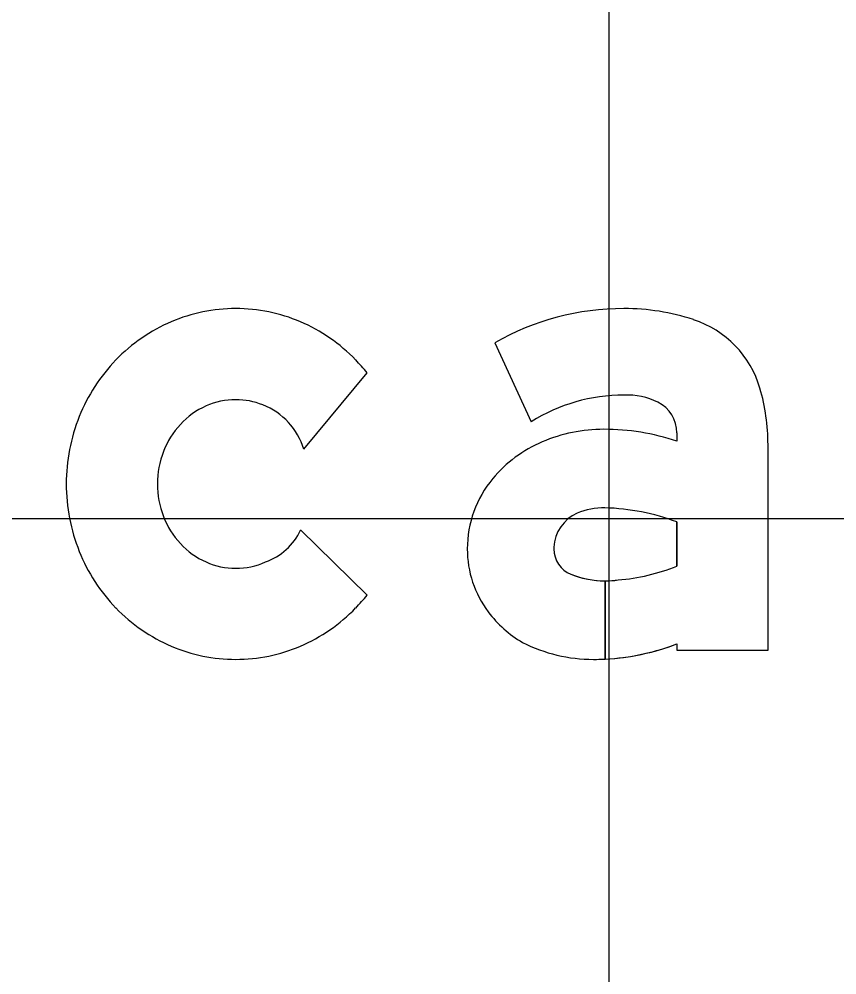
# Model space of a CAD drawing. Extents: x 2193008 to 2198143, y 1236112 to 1237864.
# Drawn here: x 2196327.273 to 2196329.26, y 1237195.998 to 1237198.321 of the extents above; entities that cross this region are included whole.
import ezdxf

# ---------------------------------------------------------------- set-up
doc = ezdxf.new("R2010")
doc.units = 0
for name, color, linetype in [('GSBWFILL', 7, 'Continuous'), ('GSCOLORFILL', 7, 'Continuous'), ('GSOUTLINE', 7, 'Continuous'), ('M-ROADS', 7, 'Continuous')]:
    doc.layers.add(name, color=color, linetype=linetype)

msp = doc.modelspace()

# ---------------------------------------------------------------- linework, layer by layer
at = {"layer": 'GSBWFILL'}
for p, q in [((2196327.9643, 1237197.2752), (2196328.118, 1237197.4608)), ((2196328.118, 1237196.9211), (2196327.9566, 1237197.0791))]:
    msp.add_line(p, q, dxfattribs=at)
for points in [[(2196328.4282, 1237197.5341), (2196328.5171, 1237197.3422)], [(2196328.8709, 1237197.3152), (2196328.8709, 1237197.2948)], [(2196328.8709, 1237196.8023), (2196328.8709, 1237196.7868), (2196329.0924, 1237196.7868), (2196329.0924, 1237197.2864)], [(2196328.8709, 1237197.0988), (2196328.8709, 1237196.9912)], [(2196328.6966, 1237196.7654), (2196328.6966, 1237196.9554)], [(2196328.6966, 1237196.9554), (2196328.6966, 1237196.7654)]]:
    msp.add_lwpolyline(points, dxfattribs=at)
for centre, major_axis, start_param, end_param in [((2196327.7991, 1237197.219), (0, 0.3983), 0, 0.404999), ((2196327.7991, 1237197.219), (0, 0.3983), 5.878187, 6.283185), ((2196328.7423, 1237196.9826), (0, 0.6347), 0, 0.517719), ((2196328.7423, 1237197.0753), (0, 0.542), 5.96613, 6.283185), ((2196328.8336, 1237197.3535), (0, 0.2491), 4.997165, 5.96613), ((2196327.805, 1237197.2054), (0, 0.4131), 0.404999, 0.80258), ((2196327.7933, 1237197.2054), (0, 0.4131), 5.480605, 5.878187), ((2196327.814, 1237197.1966), (0, 0.4257), 0.80258, 1.190101), ((2196327.7843, 1237197.1966), (0, 0.4257), 5.381938, 5.480605), ((2196328.7423, 1237196.9826), (0, 0.4243), 0, 0.559495), ((2196328.7503, 1237197.2393), (0, 0.1678), 5.822746, 6.330435), ((2196328.6044, 1237197.2864), (0, 0.4879), 4.712389, 4.997165), ((2196327.8051, 1237197.2051), (0, 0.192), 0.419139, 0.821819), ((2196327.7991, 1237197.2184), (0, 0.1774), 0, 0.419139), ((2196327.7991, 1237197.2184), (0, 0.1774), 5.902947, 6.283185), ((2196327.8038, 1237197.2272), (0, 0.1675), 5.002891, 5.909172), ((2196328.7879, 1237197.3152), (0, 0.083), 4.712389, 5.822746), ((2196327.8281, 1237197.191), (0, 0.4409), 1.190101, 1.570796), ((2196327.8143, 1237197.1965), (0, 0.2046), 0.821819, 1.20321), ((2196328.6933, 1237196.9441), (0, 0.3797), 0, 0.404512), ((2196328.6933, 1237196.7648), (0, 0.559), 5.959871, 6.283185), ((2196328.6673, 1237197.0006), (0, 0.3175), 0.399285, 0.87593), ((2196327.8287, 1237197.191), (0, 0.22), 1.20321, 1.570796), ((2196328.6283, 1237197.0331), (0, 0.2667), 0.87593, 1.570796), ((2196327.8281, 1237197.191), (0, 0.4409), 1.570796, 1.951491), ((2196327.8287, 1237197.191), (0, 0.22), 1.570796, 1.938383), ((2196328.6923, 1237196.9728), (0, 0.1601), 6.259455, 6.691732), ((2196328.6807, 1237196.5887), (0, 0.5444), 5.926185, 6.254823), ((2196327.8143, 1237197.1854), (0, 0.2046), 1.938383, 2.319773), ((2196328.6661, 1237197.0334), (0, 0.0941), 0.408547, 1.530785), ((2196327.8223, 1237197.1409), (0, 0.1478), 3.479501, 4.280948), ((2196327.8051, 1237197.1768), (0, 0.192), 2.319773, 2.722453), ((2196328.6165, 1237197.0331), (0, 0.2549), 1.570796, 2.21394), ((2196328.6722, 1237197.0331), (0, 0.1002), 1.530785, 1.570796), ((2196328.6384, 1237197.0331), (0, 0.0664), 1.570796, 2.757027), ((2196327.814, 1237197.1853), (0, 0.4257), 1.951491, 2.339013), ((2196327.7991, 1237197.1635), (0, 0.1774), 2.722453, 3.141593), ((2196327.7991, 1237197.1635), (0, 0.1774), 3.141593, 3.560732), ((2196328.6837, 1237197.4675), (0, 0.5118), 3.228562, 3.516221), ((2196328.6966, 1237197.1768), (0, 0.2214), 2.757027, 3.141593), ((2196328.6966, 1237197.1768), (0, 0.2214), 3.141843, 3.28451), ((2196327.7843, 1237197.1853), (0, 0.4257), 3.944173, 4.04284), ((2196327.805, 1237197.1766), (0, 0.4131), 2.339013, 2.736594), ((2196327.7933, 1237197.1766), (0, 0.4131), 3.546591, 3.944173), ((2196328.6391, 1237197.0501), (0, 0.2832), 2.21394, 2.611125), ((2196328.6681, 1237197.1457), (0, 0.381), 2.672443, 3.141593), ((2196328.6681, 1237197.3299), (0, 0.5652), 3.192057, 3.508644), ((2196327.7991, 1237197.163), (0, 0.3983), 2.736594, 3.141593), ((2196327.7991, 1237197.163), (0, 0.3983), 3.141593, 3.546591), ((2196328.6681, 1237197.3299), (0, 0.5652), 3.141593, 3.191959)]:
    msp.add_ellipse(centre, major_axis=major_axis, ratio=0.999994, start_param=start_param, end_param=end_param, dxfattribs=at)
at = {"layer": 'GSCOLORFILL'}
for p, q in [((2196327.9643, 1237197.2752), (2196328.118, 1237197.4608)), ((2196328.118, 1237196.9211), (2196327.9566, 1237197.0791))]:
    msp.add_line(p, q, dxfattribs=at)
for points in [[(2196328.4282, 1237197.5341), (2196328.5171, 1237197.3422)], [(2196328.8709, 1237197.3152), (2196328.8709, 1237197.2948)], [(2196328.8709, 1237196.8023), (2196328.8709, 1237196.7868), (2196329.0924, 1237196.7868), (2196329.0924, 1237197.2864)], [(2196328.8709, 1237197.0988), (2196328.8709, 1237196.9912)], [(2196328.6966, 1237196.7654), (2196328.6966, 1237196.9554)], [(2196328.6966, 1237196.9554), (2196328.6966, 1237196.7654)]]:
    msp.add_lwpolyline(points, dxfattribs=at)
for centre, major_axis, start_param, end_param in [((2196327.7991, 1237197.219), (0, 0.3983), 0, 0.404999), ((2196327.7991, 1237197.219), (0, 0.3983), 5.878187, 6.283185), ((2196328.7423, 1237196.9826), (0, 0.6347), 0, 0.517719), ((2196328.7423, 1237197.0753), (0, 0.542), 5.96613, 6.283185), ((2196328.8336, 1237197.3535), (0, 0.2491), 4.997165, 5.96613), ((2196327.805, 1237197.2054), (0, 0.4131), 0.404999, 0.80258), ((2196327.7933, 1237197.2054), (0, 0.4131), 5.480605, 5.878187), ((2196327.814, 1237197.1966), (0, 0.4257), 0.80258, 1.190101), ((2196327.7843, 1237197.1966), (0, 0.4257), 5.381938, 5.480605), ((2196328.7423, 1237196.9826), (0, 0.4243), 0, 0.559495), ((2196328.7503, 1237197.2393), (0, 0.1678), 5.822746, 6.330435), ((2196328.6044, 1237197.2864), (0, 0.4879), 4.712389, 4.997165), ((2196327.8051, 1237197.2051), (0, 0.192), 0.419139, 0.821819), ((2196327.7991, 1237197.2184), (0, 0.1774), 0, 0.419139), ((2196327.7991, 1237197.2184), (0, 0.1774), 5.902947, 6.283185), ((2196327.8038, 1237197.2272), (0, 0.1675), 5.002891, 5.909172), ((2196328.7879, 1237197.3152), (0, 0.083), 4.712389, 5.822746), ((2196327.8281, 1237197.191), (0, 0.4409), 1.190101, 1.570796), ((2196327.8143, 1237197.1965), (0, 0.2046), 0.821819, 1.20321), ((2196328.6933, 1237196.9441), (0, 0.3797), 0, 0.404512), ((2196328.6933, 1237196.7648), (0, 0.559), 5.959871, 6.283185), ((2196328.6673, 1237197.0006), (0, 0.3175), 0.399285, 0.87593), ((2196327.8287, 1237197.191), (0, 0.22), 1.20321, 1.570796), ((2196328.6283, 1237197.0331), (0, 0.2667), 0.87593, 1.570796), ((2196327.8281, 1237197.191), (0, 0.4409), 1.570796, 1.951491), ((2196327.8287, 1237197.191), (0, 0.22), 1.570796, 1.938383), ((2196328.6923, 1237196.9728), (0, 0.1601), 6.259455, 6.691732), ((2196328.6807, 1237196.5887), (0, 0.5444), 5.926185, 6.254823), ((2196327.8143, 1237197.1854), (0, 0.2046), 1.938383, 2.319773), ((2196328.6661, 1237197.0334), (0, 0.0941), 0.408547, 1.530785), ((2196327.8223, 1237197.1409), (0, 0.1478), 3.479501, 4.280948), ((2196327.8051, 1237197.1768), (0, 0.192), 2.319773, 2.722453), ((2196328.6165, 1237197.0331), (0, 0.2549), 1.570796, 2.21394), ((2196328.6722, 1237197.0331), (0, 0.1002), 1.530785, 1.570796), ((2196328.6384, 1237197.0331), (0, 0.0664), 1.570796, 2.757027), ((2196327.814, 1237197.1853), (0, 0.4257), 1.951491, 2.339013), ((2196327.7991, 1237197.1635), (0, 0.1774), 2.722453, 3.141593), ((2196327.7991, 1237197.1635), (0, 0.1774), 3.141593, 3.560732), ((2196328.6837, 1237197.4675), (0, 0.5118), 3.228562, 3.516221), ((2196328.6966, 1237197.1768), (0, 0.2214), 2.757027, 3.141593), ((2196328.6966, 1237197.1768), (0, 0.2214), 3.141843, 3.28451), ((2196327.7843, 1237197.1853), (0, 0.4257), 3.944173, 4.04284), ((2196327.805, 1237197.1766), (0, 0.4131), 2.339013, 2.736594), ((2196327.7933, 1237197.1766), (0, 0.4131), 3.546591, 3.944173), ((2196328.6391, 1237197.0501), (0, 0.2832), 2.21394, 2.611125), ((2196328.6681, 1237197.1457), (0, 0.381), 2.672443, 3.141593), ((2196328.6681, 1237197.3299), (0, 0.5652), 3.192057, 3.508644), ((2196327.7991, 1237197.163), (0, 0.3983), 2.736594, 3.141593), ((2196327.7991, 1237197.163), (0, 0.3983), 3.141593, 3.546591), ((2196328.6681, 1237197.3299), (0, 0.5652), 3.141593, 3.191959)]:
    msp.add_ellipse(centre, major_axis=major_axis, ratio=0.999994, start_param=start_param, end_param=end_param, dxfattribs=at)
at = {"layer": 'GSOUTLINE'}
for p, q in [((2196327.9643, 1237197.2752), (2196328.118, 1237197.4608)), ((2196328.118, 1237196.9211), (2196327.9566, 1237197.0791))]:
    msp.add_line(p, q, dxfattribs=at)
for points in [[(2196328.4282, 1237197.5341), (2196328.5171, 1237197.3422)], [(2196328.8709, 1237197.3152), (2196328.8709, 1237197.2948)], [(2196328.8709, 1237196.8023), (2196328.8709, 1237196.7868), (2196329.0924, 1237196.7868), (2196329.0924, 1237197.2864)], [(2196328.8709, 1237196.9912), (2196328.8709, 1237197.0988)]]:
    msp.add_lwpolyline(points, dxfattribs=at)
for centre, major_axis, start_param, end_param in [((2196327.7991, 1237197.219), (0, 0.3983), 0, 0.404999), ((2196327.7991, 1237197.219), (0, 0.3983), 5.878187, 6.283185), ((2196328.7423, 1237196.9826), (0, 0.6347), 6.283185, 6.800904), ((2196328.7423, 1237197.0753), (0, 0.542), 5.96613, 6.283185), ((2196328.8336, 1237197.3535), (0, 0.2491), 4.997165, 5.96613), ((2196327.805, 1237197.2054), (0, 0.4131), 0.404999, 0.80258), ((2196327.7933, 1237197.2054), (0, 0.4131), 5.480605, 5.878187), ((2196327.814, 1237197.1966), (0, 0.4257), 0.80258, 1.190101), ((2196327.7843, 1237197.1966), (0, 0.4257), 5.381938, 5.480605), ((2196328.7423, 1237196.9826), (0, 0.4243), 0, 0.559495), ((2196328.7503, 1237197.2393), (0, 0.1678), 5.822746, 6.330435), ((2196328.6044, 1237197.2864), (0, 0.4879), 4.712389, 4.997165), ((2196327.8051, 1237197.2051), (0, 0.192), 0.419139, 0.821819), ((2196327.7991, 1237197.2184), (0, 0.1774), 0, 0.419139), ((2196327.7991, 1237197.2184), (0, 0.1774), 5.902947, 6.283185), ((2196327.8038, 1237197.2272), (0, 0.1675), 5.002891, 5.909172), ((2196328.7879, 1237197.3152), (0, 0.083), 4.712389, 5.822746), ((2196327.8281, 1237197.191), (0, 0.4409), 1.190101, 1.570796), ((2196327.8143, 1237197.1965), (0, 0.2046), 0.821819, 1.20321), ((2196328.6933, 1237196.9441), (0, 0.3797), 0, 0.404512), ((2196328.6933, 1237196.7648), (0, 0.559), 5.959871, 6.283185), ((2196328.6673, 1237197.0006), (0, 0.3175), 0.399285, 0.87593), ((2196327.8287, 1237197.191), (0, 0.22), 1.20321, 1.570796), ((2196328.6283, 1237197.0331), (0, 0.2667), 0.87593, 1.570796), ((2196327.8281, 1237197.191), (0, 0.4409), 1.570796, 1.951491), ((2196327.8287, 1237197.191), (0, 0.22), 1.570796, 1.938383), ((2196328.6923, 1237196.9728), (0, 0.1601), 6.25958, 6.691732), ((2196328.6959, 1237197.1246), (0, 0.0083), 6.254787, 6.25958), ((2196328.6807, 1237196.5887), (0, 0.5444), 5.926185, 6.254787), ((2196327.8143, 1237197.1854), (0, 0.2046), 1.938383, 2.319773), ((2196328.6661, 1237197.0334), (0, 0.0941), 0.408547, 1.530785), ((2196327.8223, 1237197.1409), (0, 0.1478), 3.479501, 4.280948), ((2196327.8051, 1237197.1768), (0, 0.192), 2.319773, 2.722453), ((2196328.6165, 1237197.0331), (0, 0.2549), 1.570796, 2.21394), ((2196328.6722, 1237197.0331), (0, 0.1002), 1.530785, 1.570796), ((2196328.6384, 1237197.0331), (0, 0.0664), 1.570796, 2.757027), ((2196327.814, 1237197.1853), (0, 0.4257), 1.951491, 2.339013), ((2196327.7991, 1237197.1635), (0, 0.1774), 2.722453, 3.141593), ((2196327.7991, 1237197.1635), (0, 0.1774), 3.141593, 3.560732), ((2196328.6837, 1237197.4675), (0, 0.5118), 3.228562, 3.516221), ((2196328.6966, 1237197.1768), (0, 0.2214), 2.757027, 3.28451), ((2196327.7843, 1237197.1853), (0, 0.4257), 3.944173, 4.04284), ((2196327.805, 1237197.1766), (0, 0.4131), 2.339013, 2.736594), ((2196327.7933, 1237197.1766), (0, 0.4131), 3.546591, 3.944173), ((2196328.6391, 1237197.0501), (0, 0.2832), 2.21394, 2.611125), ((2196328.6681, 1237197.1457), (0, 0.381), 2.672443, 3.141593), ((2196328.6681, 1237197.3299), (0, 0.5652), 3.141593, 3.508644), ((2196327.7991, 1237197.163), (0, 0.3983), 2.736594, 3.141593), ((2196327.7991, 1237197.163), (0, 0.3983), 3.141593, 3.546591)]:
    msp.add_ellipse(centre, major_axis=major_axis, ratio=0.999994, start_param=start_param, end_param=end_param, dxfattribs=at)
at = {"layer": 'M-ROADS'}
for p, q in [((2196328.7065, 1237163.1062), (2196328.7065, 1237223.1062)), ((2196394.7065, 1237197.1062), (2196264.7065, 1237197.1062))]:
    msp.add_line(p, q, dxfattribs=at)

doc.saveas('drawing.dxf')
